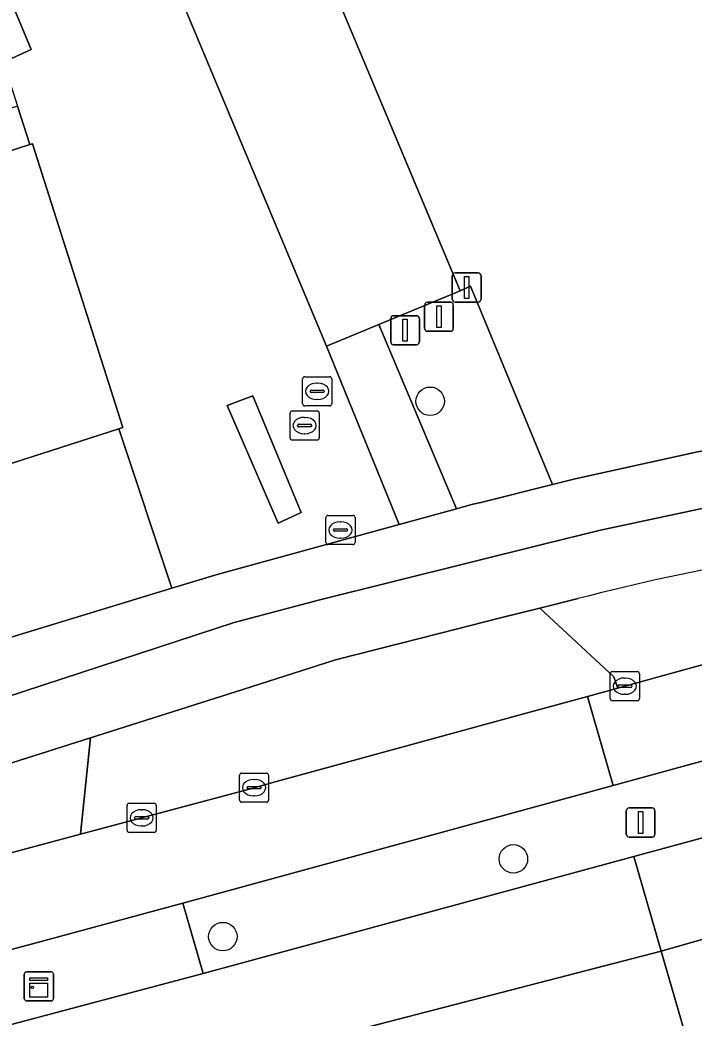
# Model space of a CAD drawing. Extents: x 159262 to 160143, y 383399 to 384319.
# Drawn here: x 159437.05 to 159460.23, y 384027.63 to 384061.94 of the extents above; entities that cross this region are included whole.
import ezdxf

# ---------------------------------------------------------------- set-up
doc = ezdxf.new("R2010")
doc.units = 0
for name, color, linetype in [('IMGEO_Afsluitpaal', 7, 'Continuous'), ('IMGEO_Berm_groen', 7, 'Continuous'), ('IMGEO_Boom', 7, 'Continuous'), ('IMGEO_Erf', 7, 'Continuous'), ('IMGEO_Fietspad_gesloten', 7, 'Continuous'), ('IMGEO_Groenvoorziening', 7, 'Continuous'), ('IMGEO_Hek', 7, 'Continuous'), ('IMGEO_Kast', 7, 'Continuous'), ('IMGEO_Kolk', 7, 'Continuous'), ('IMGEO_Lichtmast', 7, 'Continuous'), ('IMGEO_OVBaan_gesloten', 7, 'Continuous'), ('IMGEO_Pand', 7, 'Continuous'), ('IMGEO_Parkeervlak_open', 7, 'Continuous'), ('IMGEO_Rijbaan_lokaal_gesloten', 7, 'Continuous'), ('IMGEO_Rijbaan_lokaal_open', 7, 'Continuous'), ('IMGEO_Rioolput', 7, 'Continuous'), ('IMGEO_Verkeerseiland_open', 7, 'Continuous'), ('IMGEO_Voetpad_open', 7, 'Continuous')]:
    doc.layers.add(name, color=color, linetype=linetype)

msp = doc.modelspace()

# ---------------------------------------------------------------- linework, layer by layer
at = {"layer": 'IMGEO_Afsluitpaal'}
for p, q in [((159451.061, 384052.237), (159451.851, 384052.237)), ((159451.851, 384052.237), (159451.061, 384052.237)), ((159450.961, 384051.337), (159450.961, 384052.137)), ((159450.961, 384052.137), (159450.961, 384051.337)), ((159451.951, 384052.137), (159451.951, 384051.337)), ((159451.951, 384051.337), (159451.951, 384052.137)), ((159449.798, 384050.872), (159449.798, 384051.672)), ((159449.798, 384051.672), (159449.798, 384050.872)), ((159449.898, 384051.772), (159450.688, 384051.772)), ((159450.688, 384051.772), (159449.898, 384051.772)), ((159450.788, 384051.672), (159450.788, 384050.872)), ((159450.788, 384050.872), (159450.788, 384051.672)), ((159451.851, 384051.237), (159451.061, 384051.237)), ((159451.061, 384051.237), (159451.851, 384051.237)), ((159450.688, 384050.772), (159449.898, 384050.772)), ((159449.898, 384050.772), (159450.688, 384050.772))]:
    msp.add_line(p, q, dxfattribs=at)
for points in [[(159451.381, 384052.112), (159451.531, 384052.112), (159451.531, 384051.362), (159451.381, 384051.362), (159451.381, 384052.112)], [(159450.218, 384051.647), (159450.368, 384051.647), (159450.368, 384050.897), (159450.218, 384050.897), (159450.218, 384051.647)]]:
    msp.add_lwpolyline(points, dxfattribs=at)
for centre, start, end in [((159451.061, 384052.137), 90, 180), ((159451.061, 384052.137), 90, 180), ((159451.851, 384052.137), 0, 90), ((159451.851, 384052.137), 360, 90), ((159449.898, 384051.672), 90, 180), ((159449.898, 384051.672), 90, 180), ((159450.688, 384051.672), 0, 90), ((159450.688, 384051.672), 360, 90), ((159451.061, 384051.337), 180, 270), ((159451.061, 384051.337), 180, 270), ((159451.851, 384051.337), 270, 0), ((159451.851, 384051.337), 270, 0), ((159449.898, 384050.872), 180, 270), ((159449.898, 384050.872), 180, 270), ((159450.688, 384050.872), 270, 0), ((159450.688, 384050.872), 270, 0)]:
    msp.add_arc(centre, 0.1, start, end, dxfattribs=at)
at = {"layer": 'IMGEO_Berm_groen'}
for points in [[(159511.853, 384051.439), (159500, 384047.613), (159499.447, 384047.435), (159495.609, 384046.257), (159491.771, 384045.13), (159466.568, 384038.12), (159457.449, 384035.626), (159442.646, 384031.576), (159443.352, 384029.163), (159458.156, 384033.181), (159470.738, 384036.595), (159486.108, 384041.085)], [(159456.247, 384042.047), (159454.931, 384041.72), (159457.469, 384039.361), (159457.608, 384038.971), (159457.849, 384039.037), (159466.828, 384041.507)], [(159439.129, 384033.948), (159439.475, 384037.267), (159428.456, 384033.772), (159419.131, 384030.736), (159414.519, 384029.289)], [(159399.319, 384024.178), (159401.02, 384024.528), (159411.008, 384026.793), (159413.376, 384027.357), (159424.088, 384029.974), (159429.172, 384031.28), (159439.129, 384033.948)]]:
    msp.add_lwpolyline(points, dxfattribs=at)
msp.add_arc((159473.295, 383977.486), 66.774, 99.33837, 104.79194, dxfattribs=at)
at = {"layer": 'IMGEO_Boom'}
for centre in [(159451.154, 384048.83), (159454.018, 384033.101), (159444.024, 384030.43)]:
    msp.add_circle(centre, 0.489, dxfattribs=at)
at = {"layer": 'IMGEO_Erf'}
msp.add_lwpolyline([(159416.82, 384125.666), (159419.63, 384120.445), (159420.147, 384118.818), (159423.796, 384120.136), (159424.813, 384120.463), (159428.04, 384110.151), (159452.192, 384052.621), (159452.542, 384052.782), (159455.367, 384045.971), (159456.144, 384046.166), (159460.351, 384047.095), (159471.265, 384049.015), (159471.409, 384049.042), (159470.598, 384051.803), (159476.862, 384053.819), (159478.005, 384050.268)], dxfattribs=at)
at = {"layer": 'IMGEO_Fietspad_gesloten'}
for points in [[(159479.641, 384048.689), (159478.674, 384048.47), (159475.728, 384047.88), (159460.931, 384045.237), (159457.017, 384044.403), (159455.052, 384043.915), (159447.313, 384041.993), (159444.412, 384041.23), (159418.713, 384032.817)], [(159414.519, 384029.289), (159419.131, 384030.736), (159428.456, 384033.772), (159439.475, 384037.267), (159444.707, 384038.927), (159447.905, 384039.941), (159451.516, 384040.86), (159453.578, 384041.384), (159454.931, 384041.72), (159456.247, 384042.047)]]:
    msp.add_lwpolyline(points, dxfattribs=at)
msp.add_arc((159473.295, 383977.486), 66.774, 99.33837, 104.79194, dxfattribs=at)
at = {"layer": 'IMGEO_Groenvoorziening'}
msp.add_lwpolyline([(159455.367, 384045.971), (159452.542, 384052.782), (159452.192, 384052.621), (159449.386, 384051.465), (159452.061, 384045.137), (159452.628, 384045.293), (159452.895, 384045.35)], close=True, dxfattribs=at)
at = {"layer": 'IMGEO_Hek'}
msp.add_lwpolyline([(159452.192, 384052.621), (159452.542, 384052.782), (159455.367, 384045.971)], dxfattribs=at)
at = {"layer": 'IMGEO_Kast'}
for p, q in [((159437.271, 384029.219), (159438.112, 384029.219)), ((159438.112, 384029.219), (159437.271, 384029.219)), ((159437.196, 384028.294), (159437.196, 384029.135)), ((159437.196, 384029.135), (159437.196, 384028.294)), ((159438.196, 384029.144), (159438.196, 384028.303)), ((159438.196, 384028.303), (159438.196, 384029.144)), ((159438.121, 384028.219), (159437.28, 384028.219)), ((159437.28, 384028.219), (159438.121, 384028.219))]:
    msp.add_line(p, q, dxfattribs=at)
for points in [[(159437.391, 384029.009), (159437.991, 384029.009), (159437.991, 384028.924), (159437.391, 384028.924), (159437.391, 384029.009)], [(159437.391, 384028.834), (159437.991, 384028.834), (159437.991, 384028.345), (159437.391, 384028.345), (159437.391, 384028.834)]]:
    msp.add_lwpolyline(points, dxfattribs=at)
msp.add_circle((159437.475, 384028.683), 0.0377, dxfattribs=at)
for centre, start, end in [((159437.274, 384029.141), 92.4484, 184.2845), ((159437.274, 384029.141), 92.4484, 184.2845), ((159438.118, 384029.141), 2.4484, 94.2845), ((159438.118, 384029.141), 2.4484, 94.2845), ((159437.274, 384028.297), 182.4484, 274.2845), ((159437.274, 384028.297), 182.4484, 274.2845), ((159438.118, 384028.297), 272.4484, 4.2845), ((159438.118, 384028.297), 272.4484, 4.2845)]:
    msp.add_arc(centre, 0.0779, start, end, dxfattribs=at)
at = {"layer": 'IMGEO_Kolk'}
for p, q in [((159457.423, 384039.537), (159458.275, 384039.537)), ((159457.348, 384038.611), (159457.348, 384039.463)), ((159457.836, 384039.317), (159457.861, 384039.317)), ((159458.349, 384039.463), (159458.349, 384038.611)), ((159457.607, 384039.031), (159457.607, 384039.043)), ((159458.045, 384038.994), (159457.647, 384038.994)), ((159457.65, 384039.08), (159458.048, 384039.08)), ((159458.091, 384039.043), (159458.091, 384039.031)), ((159458.275, 384038.537), (159457.423, 384038.537)), ((159457.859, 384038.757), (159457.834, 384038.757)), ((159444.597, 384035.123), (159444.597, 384035.975)), ((159444.672, 384036.049), (159445.524, 384036.049)), ((159445.085, 384035.829), (159445.11, 384035.829)), ((159445.598, 384035.975), (159445.598, 384035.123)), ((159444.856, 384035.543), (159444.856, 384035.555)), ((159445.294, 384035.506), (159444.896, 384035.506)), ((159444.899, 384035.592), (159445.297, 384035.592)), ((159445.34, 384035.555), (159445.34, 384035.543)), ((159445.524, 384035.049), (159444.672, 384035.049)), ((159445.108, 384035.269), (159445.083, 384035.269)), ((159440.732, 384034.086), (159440.732, 384034.938)), ((159440.807, 384035.012), (159441.659, 384035.012)), ((159441.22, 384034.792), (159441.245, 384034.792)), ((159441.733, 384034.938), (159441.733, 384034.086)), ((159440.991, 384034.506), (159440.991, 384034.518)), ((159441.429, 384034.469), (159441.031, 384034.469)), ((159441.034, 384034.555), (159441.432, 384034.555)), ((159441.475, 384034.518), (159441.475, 384034.506)), ((159441.659, 384034.012), (159440.807, 384034.012)), ((159441.243, 384034.232), (159441.218, 384034.232))]:
    msp.add_line(p, q, dxfattribs=at)
for points in [[(159457.423, 384039.537), (159458.275, 384039.537)], [(159457.348, 384038.611), (159457.348, 384039.463)], [(159458.349, 384039.463), (159458.349, 384038.611)], [(159458.275, 384038.537), (159457.423, 384038.537)], [(159444.597, 384035.123), (159444.597, 384035.975)], [(159444.672, 384036.049), (159445.524, 384036.049)], [(159445.598, 384035.975), (159445.598, 384035.123)], [(159445.524, 384035.049), (159444.672, 384035.049)], [(159440.732, 384034.086), (159440.732, 384034.938)], [(159440.807, 384035.012), (159441.659, 384035.012)], [(159441.733, 384034.938), (159441.733, 384034.086)], [(159441.659, 384034.012), (159440.807, 384034.012)]]:
    msp.add_lwpolyline(points, dxfattribs=at)
for centre, radius, start, end in [((159457.425, 384039.461), 0.0765, 91.552, 178.448), ((159457.425, 384039.461), 0.0765, 91.552, 178.448), ((159458.273, 384039.461), 0.0765, 1.552, 88.448), ((159458.273, 384039.461), 0.0765, 1.552, 88.448), ((159457.647, 384039.04), 0.0403, 85.8775, 175.7526), ((159457.644, 384039.03), 0.0366, 178.938, 274.7102), ((159458.048, 384039.037), 0.043, 264.8664, 352.4533), ((159458.052, 384039.042), 0.0386, 1.7309, 96.639), ((159457.425, 384038.613), 0.0765, 181.552, 268.448), ((159457.425, 384038.613), 0.0765, 181.552, 268.448), ((159458.273, 384038.613), 0.0765, 271.552, 358.448), ((159458.273, 384038.613), 0.0765, 271.552, 358.448), ((159444.674, 384035.973), 0.0765, 91.552, 178.448), ((159444.674, 384035.973), 0.0765, 91.552, 178.448), ((159445.522, 384035.973), 0.0765, 1.552, 88.448), ((159445.522, 384035.973), 0.0765, 1.552, 88.448), ((159444.896, 384035.552), 0.0403, 85.8775, 175.7526), ((159444.893, 384035.542), 0.0366, 178.938, 274.7102), ((159445.297, 384035.549), 0.043, 264.8664, 352.4533), ((159445.301, 384035.554), 0.0386, 1.7309, 96.639), ((159444.674, 384035.125), 0.0765, 181.552, 268.448), ((159444.674, 384035.125), 0.0765, 181.552, 268.448), ((159445.522, 384035.125), 0.0765, 271.552, 358.448), ((159445.522, 384035.125), 0.0765, 271.552, 358.448), ((159440.809, 384034.936), 0.0765, 91.552, 178.448), ((159440.809, 384034.936), 0.0765, 91.552, 178.448), ((159441.657, 384034.936), 0.0765, 1.552, 88.448), ((159441.657, 384034.936), 0.0765, 1.552, 88.448), ((159441.031, 384034.515), 0.0403, 85.8775, 175.7526), ((159441.028, 384034.505), 0.0366, 178.938, 274.7102), ((159441.432, 384034.512), 0.043, 264.8664, 352.4533), ((159441.436, 384034.517), 0.0386, 1.7309, 96.639), ((159440.809, 384034.088), 0.0765, 181.552, 268.448), ((159440.809, 384034.088), 0.0765, 181.552, 268.448), ((159441.657, 384034.088), 0.0765, 271.552, 358.448), ((159441.657, 384034.088), 0.0765, 271.552, 358.448)]:
    msp.add_arc(centre, radius, start, end, dxfattribs=at)
for centre, major_axis, ratio, start_param, end_param in [((159457.835, 384039.037), (-0.387, 0.002), 0.722429, 4.712389, 7.853982), ((159457.86, 384039.037), (-0.39, 0.002), 0.717154, 1.570796, 4.712389), ((159445.084, 384035.549), (-0.387, 0.002), 0.722429, 4.712389, 7.853982), ((159445.109, 384035.549), (-0.39, 0.002), 0.717154, 1.570796, 4.712389), ((159441.219, 384034.512), (-0.387, 0.002), 0.722429, 4.712389, 7.853982), ((159441.244, 384034.512), (-0.39, 0.002), 0.717154, 1.570796, 4.712389)]:
    msp.add_ellipse(centre, major_axis=major_axis, ratio=ratio, start_param=start_param, end_param=end_param, dxfattribs=at)
at = {"layer": 'IMGEO_Lichtmast'}
for p, q in [((159452.017, 384053.242), (159452.807, 384053.242)), ((159452.807, 384053.242), (159452.017, 384053.242)), ((159451.917, 384052.342), (159451.917, 384053.142)), ((159451.917, 384053.142), (159451.917, 384052.342)), ((159452.907, 384053.142), (159452.907, 384052.342)), ((159452.907, 384052.342), (159452.907, 384053.142)), ((159452.807, 384052.242), (159452.017, 384052.242)), ((159452.017, 384052.242), (159452.807, 384052.242)), ((159457.897, 384033.951), (159457.897, 384034.751)), ((159457.897, 384034.751), (159457.897, 384033.951)), ((159457.997, 384034.851), (159458.787, 384034.851)), ((159458.787, 384034.851), (159457.997, 384034.851)), ((159458.887, 384034.751), (159458.887, 384033.951)), ((159458.887, 384033.951), (159458.887, 384034.751)), ((159458.787, 384033.851), (159457.997, 384033.851)), ((159457.997, 384033.851), (159458.787, 384033.851))]:
    msp.add_line(p, q, dxfattribs=at)
for points in [[(159452.337, 384053.117), (159452.487, 384053.117), (159452.487, 384052.367), (159452.337, 384052.367), (159452.337, 384053.117)], [(159458.317, 384034.726), (159458.467, 384034.726), (159458.467, 384033.976), (159458.317, 384033.976), (159458.317, 384034.726)]]:
    msp.add_lwpolyline(points, dxfattribs=at)
for centre, start, end in [((159452.017, 384053.142), 90, 180), ((159452.017, 384053.142), 90, 180), ((159452.807, 384053.142), 0, 90), ((159452.807, 384053.142), 360, 90), ((159452.017, 384052.342), 180, 270), ((159452.017, 384052.342), 180, 270), ((159452.807, 384052.342), 270, 0), ((159452.807, 384052.342), 270, 0), ((159457.997, 384034.751), 90, 180), ((159457.997, 384034.751), 90, 180), ((159458.787, 384034.751), 0, 90), ((159458.787, 384034.751), 360, 90), ((159457.997, 384033.951), 180, 270), ((159457.997, 384033.951), 180, 270), ((159458.787, 384033.951), 270, 0), ((159458.787, 384033.951), 270, 0)]:
    msp.add_arc(centre, 0.1, start, end, dxfattribs=at)
at = {"layer": 'IMGEO_OVBaan_gesloten'}
for points in [[(159499.684, 384038.343), (159499.756, 384038.122), (159500, 384038.2), (159511.401, 384041.858), (159514.476, 384042.841), (159513.523, 384046.314), (159498.741, 384041.516), (159497.418, 384041.118), (159493.036, 384039.81), (159488.599, 384038.486), (159487.855, 384038.264), (159483.684, 384037.037), (159479.605, 384035.835), (159478.89, 384035.627), (159478.28, 384035.448), (159474.351, 384034.31), (159470.02, 384033.052), (159469.354, 384032.862), (159468.693, 384032.67), (159464.384, 384031.44), (159459.096, 384029.931), (159460.036, 384026.681), (159463.863, 384027.763)], [(159470.738, 384036.595), (159458.156, 384033.181), (159459.096, 384029.931), (159464.384, 384031.44)], [(159296.996, 383990.046), (159393.277, 384012.905), (159459.096, 384029.931), (159458.156, 384033.181), (159443.352, 384029.163), (159433.378, 384026.516), (159430.25, 384025.689), (159423.604, 384023.976), (159416.321, 384022.133), (159405.961, 384019.571), (159400.632, 384018.361), (159400.415, 384018.296), (159397.588, 384017.54), (159397.424, 384017.498), (159393.368, 384016.539), (159392.393, 384016.316), (159392.447, 384016.106), (159350.848, 384006.236), (159324.527, 384000)]]:
    msp.add_lwpolyline(points, dxfattribs=at)
msp.add_lwpolyline([(159352.372, 383999.833), (159353.078, 384000), (159394.106, 384009.703), (159394.157, 384009.508), (159395.098, 384009.725), (159399.068, 384010.702), (159399.205, 384010.736), (159402.179, 384011.468), (159402.436, 384011.527), (159412.965, 384014.194), (159426.757, 384017.661), (159431.766, 384019.03), (159445.184, 384022.484), (159460.036, 384026.681), (159459.096, 384029.931), (159393.277, 384012.905), (159296.996, 383990.046), (159297.325, 383986.534), (159300.429, 383987.248), (159300.567, 383987.279), (159302.903, 383987.833), (159314.585, 383990.619), (159318.64, 383991.58), (159318.592, 383991.787)], close=True, dxfattribs=at)
at = {"layer": 'IMGEO_Pand'}
msp.add_lwpolyline([(159440.446, 384047.879), (159440.581, 384047.923), (159437.475, 384057.68), (159437.384, 384057.651), (159414.348, 384050.197), (159415.656, 384046.153), (159410.606, 384044.535), (159389.219, 384095.207), (159383.728, 384092.89), (159380.119, 384101.206), (159407.993, 384116.247), (159400.562, 384129.975), (159363.375, 384109.909), (159370.785, 384096.167), (159373.476, 384097.618), (159376.753, 384089.917), (159374.874, 384089.123), (159398.706, 384032.57), (159413.083, 384038.616), (159412.404, 384040.229), (159416.981, 384042.051), (159417.491, 384040.501)], close=True, dxfattribs=at)
at = {"layer": 'IMGEO_Parkeervlak_open'}
msp.add_lwpolyline([(159428.04, 384110.151), (159424.813, 384120.463), (159423.796, 384120.136), (159420.147, 384118.818), (159423.587, 384107.993), (159447.587, 384050.724), (159449.386, 384051.465), (159452.192, 384052.621)], close=True, dxfattribs=at)
at = {"layer": 'IMGEO_Rijbaan_lokaal_gesloten'}
msp.add_lwpolyline([(159495.609, 384046.257), (159499.447, 384047.435), (159500, 384047.613), (159511.853, 384051.439), (159510.834, 384054.508), (159505.885, 384052.912), (159500, 384051.006), (159498.039, 384050.371), (159488.196, 384047.492), (159484.02, 384046.333), (159474.895, 384043.765), (159466.828, 384041.507), (159457.849, 384039.037), (159457.608, 384038.971), (159456.564, 384038.686), (159457.449, 384035.626), (159466.568, 384038.12), (159491.771, 384045.13)], close=True, dxfattribs=at)
msp.add_lwpolyline([(159321.034, 384002.31), (159350.058, 384009.124), (159392.738, 384019.22), (159396.787, 384020.174), (159396.932, 384020.208), (159399.819, 384020.929), (159400.08, 384020.991), (159424.186, 384026.707), (159427.128, 384027.427), (159437.482, 384030.176), (159442.646, 384031.576), (159457.449, 384035.626), (159456.564, 384038.686), (159454.456, 384038.11), (159446.577, 384035.956), (159445.699, 384035.714), (159445.098, 384035.548), (159439.129, 384033.948), (159429.172, 384031.28), (159424.088, 384029.974), (159413.376, 384027.357), (159411.008, 384026.793), (159401.02, 384024.528), (159399.319, 384024.178)], dxfattribs=at)
at = {"layer": 'IMGEO_Rijbaan_lokaal_open'}
msp.add_lwpolyline([(159434.674, 384067.546), (159437.432, 384060.916), (159436.481, 384060.486), (159436.968, 384058.978), (159437.384, 384057.651), (159437.475, 384057.68), (159440.581, 384047.923), (159440.446, 384047.879), (159442.271, 384042.405), (159443.824, 384042.877), (159450.086, 384044.595), (159447.587, 384050.724), (159423.587, 384107.993)], dxfattribs=at)
for points in [[(159445.061, 384049.018), (159446.714, 384045.009), (159445.931, 384044.637), (159444.176, 384048.688)], [(159457.608, 384038.971), (159457.469, 384039.361), (159454.931, 384041.72), (159453.578, 384041.384), (159451.516, 384040.86), (159447.905, 384039.941), (159444.707, 384038.927), (159439.475, 384037.267), (159439.129, 384033.948), (159445.098, 384035.548), (159445.699, 384035.714), (159446.577, 384035.956), (159454.456, 384038.11), (159456.564, 384038.686)]]:
    msp.add_lwpolyline(points, close=True, dxfattribs=at)
at = {"layer": 'IMGEO_Rioolput'}
for p, q in [((159446.769, 384048.745), (159446.769, 384049.597)), ((159446.844, 384049.671), (159447.696, 384049.671)), ((159447.257, 384049.451), (159447.282, 384049.451)), ((159447.77, 384049.597), (159447.77, 384048.745)), ((159447.028, 384049.165), (159447.028, 384049.177)), ((159447.466, 384049.128), (159447.068, 384049.128)), ((159447.071, 384049.214), (159447.469, 384049.214)), ((159447.512, 384049.177), (159447.512, 384049.165)), ((159447.28, 384048.891), (159447.255, 384048.891)), ((159446.337, 384047.57), (159446.337, 384048.422)), ((159446.412, 384048.496), (159447.264, 384048.496)), ((159447.696, 384048.671), (159446.844, 384048.671)), ((159447.338, 384048.422), (159447.338, 384047.57)), ((159446.825, 384048.276), (159446.85, 384048.276)), ((159446.596, 384047.99), (159446.596, 384048.002)), ((159447.034, 384047.953), (159446.636, 384047.953)), ((159446.639, 384048.039), (159447.037, 384048.039)), ((159447.08, 384048.002), (159447.08, 384047.99)), ((159447.264, 384047.496), (159446.412, 384047.496)), ((159446.848, 384047.716), (159446.823, 384047.716)), ((159447.57, 384043.979), (159447.57, 384044.831)), ((159447.645, 384044.905), (159448.497, 384044.905)), ((159448.058, 384044.685), (159448.083, 384044.685)), ((159448.571, 384044.831), (159448.571, 384043.979)), ((159447.829, 384044.399), (159447.829, 384044.411)), ((159448.267, 384044.362), (159447.869, 384044.362)), ((159447.872, 384044.448), (159448.27, 384044.448)), ((159448.313, 384044.411), (159448.313, 384044.399)), ((159448.081, 384044.125), (159448.056, 384044.125)), ((159448.497, 384043.905), (159447.645, 384043.905))]:
    msp.add_line(p, q, dxfattribs=at)
for points in [[(159446.769, 384048.745), (159446.769, 384049.597)], [(159446.844, 384049.671), (159447.696, 384049.671)], [(159447.77, 384049.597), (159447.77, 384048.745)], [(159446.337, 384047.57), (159446.337, 384048.422)], [(159446.412, 384048.496), (159447.264, 384048.496)], [(159447.696, 384048.671), (159446.844, 384048.671)], [(159447.338, 384048.422), (159447.338, 384047.57)], [(159447.264, 384047.496), (159446.412, 384047.496)], [(159447.57, 384043.979), (159447.57, 384044.831)], [(159447.645, 384044.905), (159448.497, 384044.905)], [(159448.571, 384044.831), (159448.571, 384043.979)], [(159448.497, 384043.905), (159447.645, 384043.905)]]:
    msp.add_lwpolyline(points, dxfattribs=at)
for centre, radius, start, end in [((159446.846, 384049.595), 0.0765, 91.552, 178.448), ((159446.846, 384049.595), 0.0765, 91.552, 178.448), ((159447.694, 384049.595), 0.0765, 1.552, 88.448), ((159447.694, 384049.595), 0.0765, 1.552, 88.448), ((159447.068, 384049.174), 0.0403, 85.8775, 175.7526), ((159447.065, 384049.164), 0.0366, 178.938, 274.7102), ((159447.469, 384049.171), 0.043, 264.8664, 352.4533), ((159447.473, 384049.176), 0.0386, 1.7309, 96.639), ((159446.414, 384048.42), 0.0765, 91.552, 178.448), ((159446.414, 384048.42), 0.0765, 91.552, 178.448), ((159446.846, 384048.747), 0.0765, 181.552, 268.448), ((159446.846, 384048.747), 0.0765, 181.552, 268.448), ((159447.262, 384048.42), 0.0765, 1.552, 88.448), ((159447.262, 384048.42), 0.0765, 1.552, 88.448), ((159447.694, 384048.747), 0.0765, 271.552, 358.448), ((159447.694, 384048.747), 0.0765, 271.552, 358.448), ((159446.636, 384047.999), 0.0403, 85.8775, 175.7526), ((159446.633, 384047.989), 0.0366, 178.938, 274.7102), ((159447.037, 384047.996), 0.043, 264.8664, 352.4533), ((159447.041, 384048.001), 0.0386, 1.7309, 96.639), ((159446.414, 384047.572), 0.0765, 181.552, 268.448), ((159446.414, 384047.572), 0.0765, 181.552, 268.448), ((159447.262, 384047.572), 0.0765, 271.552, 358.448), ((159447.262, 384047.572), 0.0765, 271.552, 358.448), ((159447.647, 384044.829), 0.0765, 91.552, 178.448), ((159447.647, 384044.829), 0.0765, 91.552, 178.448), ((159448.495, 384044.829), 0.0765, 1.552, 88.448), ((159448.495, 384044.829), 0.0765, 1.552, 88.448), ((159447.869, 384044.408), 0.0403, 85.8775, 175.7526), ((159447.866, 384044.398), 0.0366, 178.938, 274.7102), ((159448.27, 384044.405), 0.043, 264.8664, 352.4533), ((159448.274, 384044.41), 0.0386, 1.7309, 96.639), ((159447.647, 384043.981), 0.0765, 181.552, 268.448), ((159447.647, 384043.981), 0.0765, 181.552, 268.448), ((159448.495, 384043.981), 0.0765, 271.552, 358.448), ((159448.495, 384043.981), 0.0765, 271.552, 358.448)]:
    msp.add_arc(centre, radius, start, end, dxfattribs=at)
for centre, major_axis, ratio, start_param, end_param in [((159447.256, 384049.171), (-0.387, 0.002), 0.722429, 4.712389, 7.853982), ((159447.281, 384049.171), (-0.39, 0.002), 0.717154, 1.570796, 4.712389), ((159446.824, 384047.996), (-0.387, 0.002), 0.722429, 4.712389, 7.853982), ((159446.849, 384047.996), (-0.39, 0.002), 0.717154, 1.570796, 4.712389), ((159448.057, 384044.405), (-0.387, 0.002), 0.722429, 4.712389, 7.853982), ((159448.082, 384044.405), (-0.39, 0.002), 0.717154, 1.570796, 4.712389)]:
    msp.add_ellipse(centre, major_axis=major_axis, ratio=ratio, start_param=start_param, end_param=end_param, dxfattribs=at)
at = {"layer": 'IMGEO_Verkeerseiland_open'}
msp.add_lwpolyline([(159446.714, 384045.009), (159445.061, 384049.018), (159444.176, 384048.688), (159445.931, 384044.637)], close=True, dxfattribs=at)
at = {"layer": 'IMGEO_Voetpad_open'}
for points in [[(159434.674, 384067.546), (159431.806, 384066.413), (159433.759, 384061.803), (159434.652, 384059.879), (159436.481, 384060.486), (159437.432, 384060.916)], [(159437.384, 384057.651), (159436.968, 384058.978), (159413.893, 384051.62), (159414.348, 384050.197)], [(159452.061, 384045.137), (159449.386, 384051.465), (159447.587, 384050.724), (159450.086, 384044.595)]]:
    msp.add_lwpolyline(points, close=True, dxfattribs=at)
for points in [[(159478.005, 384050.268), (159471.409, 384049.042), (159471.265, 384049.015), (159460.351, 384047.095), (159456.144, 384046.166), (159455.367, 384045.971), (159452.895, 384045.35), (159452.628, 384045.293), (159452.061, 384045.137), (159450.086, 384044.595), (159443.824, 384042.877), (159442.271, 384042.405), (159436.859, 384040.76), (159428.555, 384038.063), (159414.035, 384033.354), (159409.49, 384032.083)], [(159447.313, 384041.993), (159455.052, 384043.915), (159457.017, 384044.403), (159460.931, 384045.237), (159475.728, 384047.88), (159478.674, 384048.47), (159479.641, 384048.689)], [(159409.49, 384032.083), (159414.035, 384033.354), (159428.555, 384038.063), (159436.859, 384040.76), (159442.271, 384042.405), (159440.446, 384047.879), (159417.491, 384040.501), (159416.981, 384042.051), (159412.404, 384040.229), (159413.083, 384038.616), (159398.706, 384032.57), (159394.739, 384030.909), (159395.37, 384029.412), (159400.37, 384030.199)], [(159418.713, 384032.817), (159444.412, 384041.23), (159447.313, 384041.993)], [(159400.632, 384018.361), (159400.379, 384019.476), (159405.658, 384020.744), (159412.872, 384022.529), (159412.655, 384023.441), (159416.463, 384024.351), (159416.674, 384023.472), (159423.287, 384025.137), (159429.921, 384026.843), (159430.25, 384025.689), (159433.378, 384026.516), (159443.352, 384029.163), (159442.646, 384031.576), (159437.482, 384030.176), (159427.128, 384027.427), (159424.186, 384026.707), (159400.08, 384020.991)]]:
    msp.add_lwpolyline(points, dxfattribs=at)

doc.saveas('drawing.dxf')
